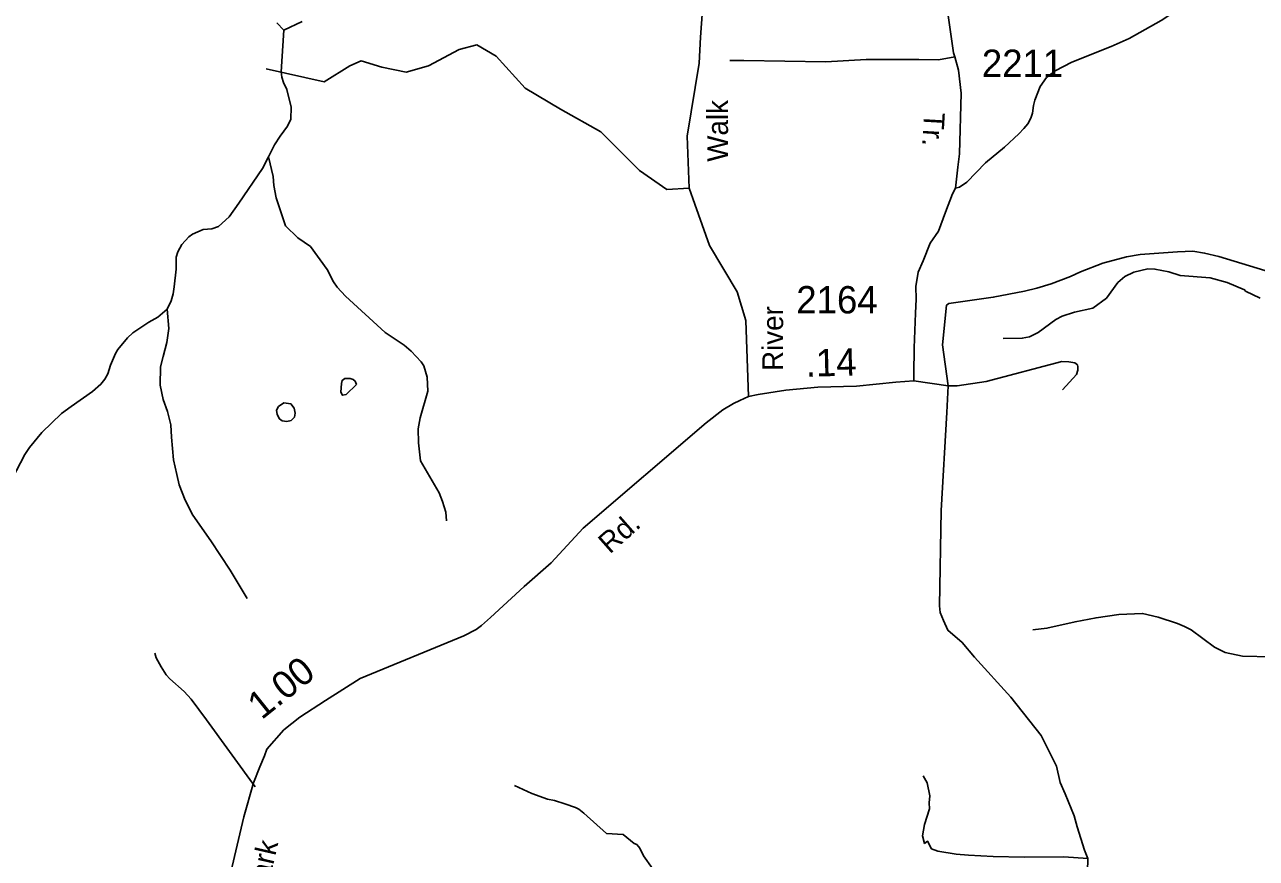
# Model space of a CAD drawing. Extents: x 1473865 to 1648260, y 639067 to 773536.
# Drawn here: x 1606874 to 1612503, y 686186 to 689997 of the extents above; entities that cross this region are included whole.
import ezdxf

# ---------------------------------------------------------------- set-up
doc = ezdxf.new("R2010")
doc.units = 0
for name, color, linetype in [('Exist Hydrographic Lake Shore', 7, 'Continuous'), ('Exist Hydrographic Misc Water Feature', 7, 'Continuous'), ('Exist Road Non-System Type 51', 7, 'Continuous'), ('Exist Road Secondary Mileage Hundredths English Label', 7, 'Continuous'), ('Exist Road Secondary Type 51 Attributed', 7, 'Continuous'), ('Exist Road Secondary Type 51 Label', 7, 'Continuous'), ('Exist Road Secondary Type 51 Number Label', 7, 'Continuous')]:
    doc.layers.add(name, color=color, linetype=linetype)

msp = doc.modelspace()

# ---------------------------------------------------------------- linework, layer by layer
at = {"layer": 'Exist Hydrographic Lake Shore'}
msp.add_lwpolyline([(1608143.1, 690012.2), (1608059, 689971.2), (1608027, 690004.7)], dxfattribs=at)
at = {"layer": 'Exist Hydrographic Misc Water Feature'}
for points in [[(1608059, 689971.2), (1608046.5, 689781.3), (1608050.1, 689757.3), (1608057.6, 689733.1), (1608073.1, 689700.9), (1608091.6, 689620.6), (1608090.6, 689564.6), (1608076.1, 689532.9), (1608041.3, 689487.6), (1608016.6, 689448.1), (1607989.1, 689393.1)], [(1607989.1, 689393.1), (1607960.6, 689339.2), (1607853.8, 689181.3), (1607808.7, 689118.2), (1607759.9, 689075.1), (1607729.6, 689063.7), (1607689.5, 689060.4), (1607641.1, 689039.3), (1607624.9, 689027.6), (1607592.3, 688992.3), (1607573.7, 688958.6), (1607567.3, 688934.8), (1607566.3, 688878.8), (1607556.9, 688799.1), (1607552.3, 688767.2), (1607543.7, 688735.3), (1607526.2, 688696.8)], [(1607989.1, 689393.1), (1608009.9, 689302.3), (1608013.2, 689262.3), (1608024.3, 689206.1), (1608066, 689077.4), (1608122.7, 689022.4), (1608180.3, 688983.4), (1608256.5, 688878.1), (1608285.4, 688821.5), (1608303, 688797.2), (1608340.4, 688756.6), (1608521.4, 688589.3), (1608608.4, 688531.7), (1608640, 688505.2), (1608687.1, 688456.3), (1608698.7, 688438.1), (1608713.8, 688385.9), (1608716.6, 688321.9), (1608681.9, 688200.2), (1608672.5, 688148.8), (1608674.4, 688085.1), (1608683, 688002.7), (1608768.4, 687857.2), (1608783.7, 687817), (1608798.9, 687768.7), (1608802.1, 687728.7)], [(1612521.3, 688747.1), (1612454.4, 688778.8), (1612449.9, 688784.4), (1612370.6, 688817.8), (1612292.9, 688839.3), (1612155.1, 688849.8), (1612103.3, 688866.7), (1612039.5, 688879.9), (1612007.5, 688880.5), (1611943.2, 688865.7), (1611902.9, 688846.5), (1611870.4, 688819.1), (1611818.1, 688746.6), (1611756.3, 688701.3), (1611672, 688682.9), (1611615.6, 688663.9), (1611587.3, 688648.5), (1611506.3, 688590), (1611465.9, 688570.7), (1611433.7, 688563.4), (1611345.7, 688563)], [(1607526.2, 688696.8), (1607482.3, 688660.6), (1607441.9, 688637.3), (1607369, 688588.7), (1607344.6, 688565.2), (1607299.6, 688512), (1607289.4, 688494.2), (1607266.4, 688440.7), (1607253.7, 688401), (1607241.3, 688377.2), (1607222.8, 688353.5), (1607184.2, 688320.3), (1607086.5, 688250.8), (1607042.4, 688219), (1606952.8, 688132.7), (1606895.6, 688063.8), (1606875, 688032.2), (1606817, 687921.3)], [(1607526.2, 688696.8), (1607533.5, 688607.6), (1607524.3, 688543.8), (1607507.1, 688480.2), (1607494.3, 688432.5), (1607492.8, 688348.6), (1607507.7, 688284.3), (1607526.7, 688228), (1607541.6, 688167.8), (1607544.6, 688111.7), (1607554.7, 688007.6), (1607569.5, 687941.1), (1607580.2, 687892.8), (1607607.5, 687822.8), (1607642.8, 687754.3), (1607725.6, 687636.8), (1607813.8, 687503.2), (1607891.5, 687373.8)], [(1608390.8, 688352.7), (1608343.5, 688306.1), (1608326.2, 688303.1), (1608318.9, 688317.3), (1608322.8, 688357.1), (1608325.2, 688371.1), (1608337.3, 688379.5), (1608362.1, 688379.1), (1608374.9, 688374.6), (1608384.6, 688367.9), (1608390.8, 688352.7)], [(1608058, 688268), (1608091.3, 688263.1), (1608106.1, 688244.5), (1608110.1, 688221.7), (1608107.6, 688203.5), (1608092.3, 688187.6), (1608072.8, 688183.6), (1608051.1, 688186.2), (1608039.5, 688195), (1608027.9, 688214.6), (1608025, 688235.1), (1608033.9, 688251.2), (1608058, 688268)], [(1612572.1, 687107.2), (1612440.1, 687109.7), (1612360.4, 687127.1), (1612312.8, 687152), (1612206.2, 687230), (1612174.4, 687246.5), (1612142.7, 687259.1), (1612055.2, 687288.7), (1611983.4, 687306), (1611875.4, 687300), (1611771.1, 687285.9), (1611674.7, 687267.7), (1611546.2, 687238.2), (1611482, 687231.3)], [(1609112.3, 686518.7), (1609192.1, 686482.3), (1609263.6, 686457), (1609295.5, 686450.4), (1609343.2, 686435.5), (1609391, 686418.7), (1609406.8, 686410.4), (1609430.4, 686392), (1609532.8, 686300.1), (1609608.8, 686294.7), (1609659.2, 686253.7)], [(1609659.2, 686253.7), (1609672, 686249.6), (1609685.7, 686233.3), (1609703, 686197), (1609744.1, 686140.3)]]:
    msp.add_lwpolyline(points, dxfattribs=at)
at = {"layer": 'Exist Road Non-System Type 51'}
for points in [[(1611128.9, 689248.9), (1611146.3, 689254), (1611180.5, 689276.8), (1611265.8, 689365.2), (1611352.1, 689436.7), (1611418.4, 689498.6), (1611440.4, 689522.4), (1611458.5, 689544.4), (1611472.2, 689570.3), (1611480.7, 689592.2), (1611485, 689628.1), (1611491.1, 689652.2), (1611515.4, 689713.9), (1611544, 689755), (1611584.6, 689786.2), (1611659.9, 689825.3), (1611840.2, 689896.5), (1611922.4, 689934.2), (1612068.7, 690015.5), (1612169.1, 690081.1), (1612223.3, 690110.8), (1612425.9, 690246), (1612482.1, 690293.7), (1612600.6, 690401.1)], [(1609911.4, 689250.2), (1609808.5, 689242.8), (1609683.5, 689331.1), (1609507, 689507.7), (1609323.2, 689610.7), (1609161.4, 689706.4), (1609029.1, 689853.6), (1608940.8, 689905.1), (1608860, 689883), (1608720.3, 689809.4), (1608617.3, 689780), (1608507, 689802.1), (1608411.4, 689831.5), (1608360, 689809.4), (1608242.3, 689735.8), (1607977.6, 689794.7)], [(1611125.2, 689849.7), (1611051.4, 689836.4), (1610960.1, 689838.3), (1610720.7, 689838.3), (1610536.4, 689826.9), (1610161.5, 689833.6), (1610097.5, 689833.9)], [(1611095.3, 688346.3), (1611068.3, 688534.2), (1611086.9, 688714.1), (1611098.1, 688722.7), (1611301.2, 688751.2), (1611443.4, 688778.6), (1611499.5, 688792.2), (1611565.7, 688811.9), (1611653.9, 688845.5), (1611699.9, 688867.4), (1611802.2, 688907), (1611910.4, 688936.4), (1611972.4, 688946.1), (1612142.6, 688959.3), (1612212.6, 688961.1), (1612266.5, 688952.8), (1612332.6, 688936.5), (1612542.4, 688873.6), (1612578.3, 688865.5)], [(1611095.3, 688346.3), (1611135.7, 688346.2), (1611267.8, 688365.3), (1611614.2, 688457.7), (1611645.8, 688456.3), (1611674.3, 688451.5), (1611685.5, 688441.5), (1611687.3, 688433.5), (1611687, 688417.5), (1611682, 688397.5), (1611617.8, 688327.8)], [(1607468.9, 687124.5), (1607475.9, 687103.4), (1607497.6, 687061.1), (1607520.7, 687025.6), (1607537.3, 687006.9), (1607602.8, 686948.5), (1607634.7, 686914.3), (1607706, 686819.8), (1607928.4, 686513.6)], [(1611732.8, 686186.1), (1611624, 686193.7), (1611441.9, 686191.4), (1611299.9, 686194.2), (1611187.9, 686200.5), (1611132, 686205.6), (1611048.2, 686219.3), (1611018.4, 686229.9), (1611001.1, 686264.3), (1610986.9, 686254.6), (1610977.6, 686288.8), (1610986.7, 686340.6), (1611010.1, 686412.2), (1611008.7, 686440.2), (1611011.3, 686472.2), (1610998.5, 686530.5), (1610981.2, 686562.8)]]:
    msp.add_lwpolyline(points, dxfattribs=at)
at = {"layer": 'Exist Road Secondary Type 51 Attributed'}
for points in [[(1610182.4, 688297.7), (1610170.3, 688644.6), (1610131.2, 688776), (1610004.5, 688988), (1609937.8, 689176.2), (1609911.4, 689250.2), (1609902.2, 689487.2), (1609957.4, 689821.1), (1609963, 689940), (1609992.4, 690336.2), (1609991.8, 690570.9), (1609910.3, 690839.4), (1609626.8, 691276)], [(1610937.4, 688369.1), (1610937.4, 688399.5), (1610939.3, 688519.3), (1610944.9, 688678.2), (1610948.7, 688742.9), (1610946.8, 688800), (1610958.3, 688866), (1610980.5, 688918), (1611013.3, 688997.8), (1611051.3, 689052.4), (1611082.3, 689139.4), (1611114, 689223.6), (1611128.9, 689248.9), (1611139.3, 689344.9), (1611146, 689406.7), (1611155, 689684.6), (1611142.6, 689788.9), (1611125.2, 689849.7), (1611119.7, 689867.7), (1611057.1, 690307.7)], [(1610182.4, 688297.7), (1610226.9, 688305.9), (1610352.5, 688326.4), (1610498.9, 688339.4), (1610675.3, 688344.1), (1610855.7, 688363.4), (1610937.4, 688369.1)], [(1610937.4, 688369.1), (1611095.3, 688346.3), (1611089.4, 688224.5), (1611062.6, 687776.4), (1611055.6, 687340.2), (1611058.4, 687309.7), (1611073.3, 687274), (1611093, 687228.9), (1611159.6, 687172.9), (1611214.7, 687106.3), (1611380.8, 686923.6), (1611520.1, 686747.1), (1611590.5, 686607.1), (1611606.5, 686532.6), (1611630.2, 686480.7), (1611670.2, 686380.1), (1611684, 686330), (1611717.6, 686224.1), (1611732.8, 686186.1), (1611730.8, 686064.5)], [(1607701.7, 685636.1), (1607875.9, 686375.4), (1607920, 686531.4), (1607949.4, 686605), (1607970, 686655.1), (1607981.1, 686685.7), (1608058.3, 686772.8), (1608131.8, 686831.7), (1608249.4, 686908.2), (1608408.3, 687008.3), (1608880.9, 687203.2), (1608937.2, 687232.9), (1608962.1, 687250), (1609003.5, 687286.4), (1609157.1, 687428.6), (1609280.6, 687537.5), (1609426.3, 687695.2), (1609988.7, 688177.6), (1610065.1, 688236.4), (1610114.3, 688265.2), (1610142.4, 688278.9), (1610182.4, 688297.7)]]:
    msp.add_lwpolyline(points, dxfattribs=at)

# ---------------------------------------------------------------- texts
at = {"layer": 'Exist Road Secondary Mileage Hundredths English Label'}
for s, rotation, p in [('.14', 1.5056, (1610445.3, 688387.3)), ('1.00', 38.6805, (1607957.2, 686816.7))]:
    msp.add_text(s, height=125, rotation=rotation, dxfattribs=at).set_placement(p)
at = {"layer": 'Exist Road Secondary Type 51 Label'}
for s, rotation, p in [('Walk', 90, (1610088.7, 689370.2)), ('Tr.', 266.6314, (1610985.2, 689597.9)), ('River', 90, (1610340.7, 688413.8)), ('Rd.', 41.4303, (1609548.2, 687574.4)), ('Clark', 77.1221, (1607967.7, 685967.9))]:
    msp.add_text(s, height=95, rotation=rotation, dxfattribs=at).set_placement(p)
at = {"layer": 'Exist Road Secondary Type 51 Number Label'}
for s, p in [('2211', (1611248.8, 689758.1)), ('2164', (1610400.7, 688677.1))]:
    msp.add_text(s, height=125, dxfattribs=at).set_placement(p)

doc.saveas('drawing.dxf')
